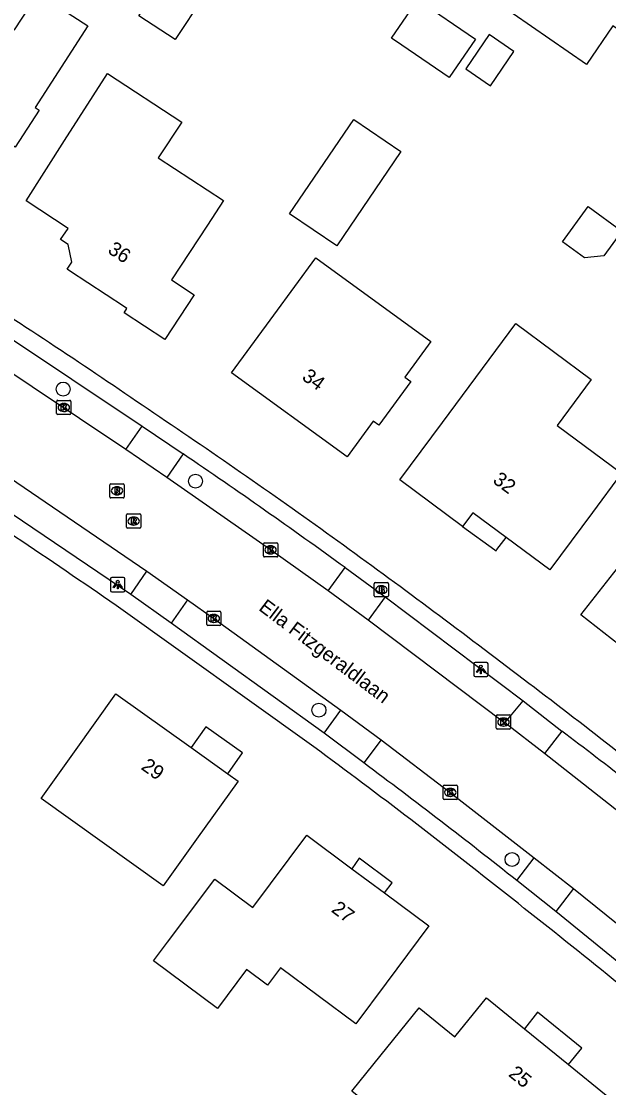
# Model space of a CAD drawing. Extents: x 160457 to 162082, y 388340 to 389736.
# Drawn here: x 160819.9 to 160861, y 389334.3 to 389409 of the extents above; entities that cross this region are included whole.
import ezdxf

# ---------------------------------------------------------------- set-up
doc = ezdxf.new("R2010")
doc.units = 0
for name, color, linetype in [('IMGEO_Boom', 7, 'Continuous'), ('IMGEO_Brandkraan', 7, 'Continuous'), ('IMGEO_Kolk', 7, 'Continuous'), ('IMGEO_Lichtpunt', 7, 'Continuous'), ('IMGEO_Openbare_ruimte_label', 7, 'Continuous'), ('IMGEO_Pand', 7, 'Continuous'), ('IMGEO_Pand_nummerreeks', 7, 'Continuous'), ('IMGEO_Pand_overbouw', 7, 'Continuous'), ('IMGEO_Rijbaan_lokaal_gesloten', 7, 'Continuous'), ('IMGEO_Rioolput', 7, 'Continuous'), ('IMGEO_Voetpad_open', 7, 'Continuous')]:
    doc.layers.add(name, color=color, linetype=linetype)

msp = doc.modelspace()

# ---------------------------------------------------------------- linework, layer by layer
at = {"layer": 'IMGEO_Boom'}
for centre in [(160822.795, 389383.262), (160832.057, 389376.811), (160840.694, 389360.776), (160854.213, 389350.318)]:
    msp.add_circle(centre, 0.489, dxfattribs=at)
at = {"layer": 'IMGEO_Brandkraan'}
for p, q in [((160844.571, 389368.78), (160844.571, 389369.632)), ((160844.646, 389369.706), (160845.498, 389369.706)), ((160845.059, 389369.486), (160845.084, 389369.486)), ((160845.572, 389369.632), (160845.572, 389368.78)), ((160845.498, 389368.706), (160844.646, 389368.706)), ((160845.082, 389368.926), (160845.057, 389368.926))]:
    msp.add_line(p, q, dxfattribs=at)
for points in [[(160844.571, 389368.78), (160844.571, 389369.632)], [(160844.646, 389369.706), (160845.498, 389369.706)], [(160844.919, 389369.406), (160844.919, 389369.006), (160845.132, 389369.006)], [(160845.15, 389369.406), (160844.919, 389369.406)], [(160845.572, 389369.632), (160845.572, 389368.78)], [(160845.498, 389368.706), (160844.646, 389368.706)], [(160845.098, 389369.325), (160845.044, 389369.325), (160845.044, 389369.249)], [(160845.044, 389369.249), (160845.097, 389369.249)], [(160845.106, 389369.173), (160845.044, 389369.173), (160845.044, 389369.092)], [(160845.044, 389369.092), (160845.106, 389369.092)]]:
    msp.add_lwpolyline(points, dxfattribs=at)
for centre, radius, start, end in [((160844.648, 389369.63), 0.0765, 91.55205, 178.44795), ((160844.648, 389369.63), 0.0765, 91.55205, 178.44795), ((160845.154, 389369.261), 0.145, 59.4692, 91.53667), ((160845.179, 389369.308), 0.0922, 285.51372, 58.15012), ((160845.496, 389369.63), 0.0765, 1.55205, 88.44795), ((160845.496, 389369.63), 0.0765, 1.55205, 88.44795), ((160844.648, 389368.782), 0.0765, 181.55205, 268.44795), ((160844.648, 389368.782), 0.0765, 181.55205, 268.44795), ((160845.099, 389369.287), 0.0379, 267.82845, 90.93552), ((160845.107, 389369.132), 0.0404, 269.87594, 90.50774), ((160845.138, 389369.257), 0.251, 268.66757, 293.53466), ((160845.184, 389369.116), 0.105, 301.31148, 78.98903), ((160845.496, 389368.782), 0.0765, 271.55205, 358.44795), ((160845.496, 389368.782), 0.0765, 271.55205, 358.44795)]:
    msp.add_arc(centre, radius, start, end, dxfattribs=at)
for centre, major_axis, ratio, start_param, end_param in [((160845.058, 389369.206), (-0.387, 0.002), 0.722429, 4.712389, 7.853982), ((160845.083, 389369.206), (-0.39, 0.002), 0.717154, 1.570796, 4.712389)]:
    msp.add_ellipse(centre, major_axis=major_axis, ratio=ratio, start_param=start_param, end_param=end_param, dxfattribs=at)
at = {"layer": 'IMGEO_Kolk'}
for p, q in [((160822.337, 389381.547), (160822.337, 389382.399)), ((160822.412, 389382.473), (160823.264, 389382.473)), ((160822.825, 389382.253), (160822.85, 389382.253)), ((160823.338, 389382.399), (160823.338, 389381.547)), ((160823.264, 389381.473), (160822.412, 389381.473)), ((160822.848, 389381.693), (160822.823, 389381.693)), ((160836.812, 389371.578), (160836.812, 389372.43)), ((160836.887, 389372.504), (160837.739, 389372.504)), ((160837.813, 389372.43), (160837.813, 389371.578)), ((160837.323, 389371.724), (160837.298, 389371.724)), ((160837.3, 389372.284), (160837.325, 389372.284)), ((160837.739, 389371.504), (160836.887, 389371.504)), ((160832.838, 389366.773), (160832.838, 389367.625)), ((160832.913, 389367.699), (160833.765, 389367.699)), ((160833.326, 389367.479), (160833.351, 389367.479)), ((160833.839, 389367.625), (160833.839, 389366.773)), ((160833.765, 389366.699), (160832.913, 389366.699)), ((160833.349, 389366.919), (160833.324, 389366.919)), ((160853.114, 389359.518), (160853.114, 389360.37)), ((160853.189, 389360.444), (160854.041, 389360.444)), ((160854.115, 389360.37), (160854.115, 389359.518)), ((160853.625, 389359.664), (160853.6, 389359.664)), ((160853.602, 389360.224), (160853.627, 389360.224)), ((160854.041, 389359.444), (160853.189, 389359.444)), ((160849.391, 389354.596), (160849.391, 389355.448)), ((160849.466, 389355.522), (160850.318, 389355.522)), ((160849.879, 389355.302), (160849.904, 389355.302)), ((160850.392, 389355.448), (160850.392, 389354.596)), ((160850.318, 389354.522), (160849.466, 389354.522)), ((160849.902, 389354.742), (160849.877, 389354.742))]:
    msp.add_line(p, q, dxfattribs=at)
for points in [[(160822.337, 389381.547), (160822.337, 389382.399)], [(160822.412, 389382.473), (160823.264, 389382.473)], [(160822.658, 389382.173), (160822.781, 389382.173), (160822.781, 389382.022), (160822.911, 389382.173), (160823.075, 389382.173), (160822.929, 389382.022), (160823.082, 389381.773), (160822.93, 389381.773), (160822.845, 389381.937), (160822.781, 389381.87), (160822.781, 389381.773), (160822.658, 389381.773), (160822.658, 389382.173)], [(160823.338, 389382.399), (160823.338, 389381.547)], [(160823.264, 389381.473), (160822.412, 389381.473)], [(160836.812, 389371.578), (160836.812, 389372.43)], [(160836.887, 389372.504), (160837.739, 389372.504)], [(160837.813, 389372.43), (160837.813, 389371.578)], [(160837.133, 389372.204), (160837.256, 389372.204), (160837.256, 389372.053), (160837.386, 389372.204), (160837.55, 389372.204), (160837.404, 389372.053), (160837.557, 389371.804), (160837.405, 389371.804), (160837.32, 389371.968), (160837.256, 389371.901), (160837.256, 389371.804), (160837.133, 389371.804), (160837.133, 389372.204)], [(160837.739, 389371.504), (160836.887, 389371.504)], [(160832.838, 389366.773), (160832.838, 389367.625)], [(160832.913, 389367.699), (160833.765, 389367.699)], [(160833.159, 389367.399), (160833.282, 389367.399), (160833.282, 389367.248), (160833.412, 389367.399), (160833.576, 389367.399), (160833.43, 389367.248), (160833.583, 389366.999), (160833.431, 389366.999), (160833.346, 389367.163), (160833.282, 389367.096), (160833.282, 389366.999), (160833.159, 389366.999), (160833.159, 389367.399)], [(160833.839, 389367.625), (160833.839, 389366.773)], [(160833.765, 389366.699), (160832.913, 389366.699)], [(160853.114, 389359.518), (160853.114, 389360.37)], [(160853.189, 389360.444), (160854.041, 389360.444)], [(160854.115, 389360.37), (160854.115, 389359.518)], [(160853.435, 389360.144), (160853.558, 389360.144), (160853.558, 389359.993), (160853.688, 389360.144), (160853.852, 389360.144), (160853.706, 389359.993), (160853.859, 389359.744), (160853.707, 389359.744), (160853.622, 389359.908), (160853.558, 389359.841), (160853.558, 389359.744), (160853.435, 389359.744), (160853.435, 389360.144)], [(160854.041, 389359.444), (160853.189, 389359.444)], [(160849.391, 389354.596), (160849.391, 389355.448)], [(160849.466, 389355.522), (160850.318, 389355.522)], [(160849.712, 389355.222), (160849.835, 389355.222), (160849.835, 389355.071), (160849.965, 389355.222), (160850.129, 389355.222), (160849.983, 389355.071), (160850.136, 389354.822), (160849.984, 389354.822), (160849.899, 389354.986), (160849.835, 389354.919), (160849.835, 389354.822), (160849.712, 389354.822), (160849.712, 389355.222)], [(160850.392, 389355.448), (160850.392, 389354.596)], [(160850.318, 389354.522), (160849.466, 389354.522)]]:
    msp.add_lwpolyline(points, dxfattribs=at)
for centre, start, end in [((160822.414, 389382.397), 91.55205, 178.44795), ((160822.414, 389382.397), 91.55205, 178.44795), ((160823.262, 389382.397), 1.55205, 88.44795), ((160823.262, 389382.397), 1.55205, 88.44795), ((160822.414, 389381.549), 181.55205, 268.44795), ((160822.414, 389381.549), 181.55205, 268.44795), ((160823.262, 389381.549), 271.55205, 358.44795), ((160823.262, 389381.549), 271.55205, 358.44795), ((160836.889, 389372.428), 91.55205, 178.44795), ((160836.889, 389372.428), 91.55205, 178.44795), ((160837.737, 389372.428), 1.55205, 88.44795), ((160837.737, 389372.428), 1.55205, 88.44795), ((160836.889, 389371.58), 181.55205, 268.44795), ((160836.889, 389371.58), 181.55205, 268.44795), ((160837.737, 389371.58), 271.55205, 358.44795), ((160837.737, 389371.58), 271.55205, 358.44795), ((160832.915, 389367.623), 91.55205, 178.44795), ((160832.915, 389367.623), 91.55205, 178.44795), ((160833.763, 389367.623), 1.55205, 88.44795), ((160833.763, 389367.623), 1.55205, 88.44795), ((160832.915, 389366.775), 181.55205, 268.44795), ((160832.915, 389366.775), 181.55205, 268.44795), ((160833.763, 389366.775), 271.55205, 358.44795), ((160833.763, 389366.775), 271.55205, 358.44795), ((160853.191, 389360.368), 91.55205, 178.44795), ((160853.191, 389360.368), 91.55205, 178.44795), ((160854.039, 389360.368), 1.55205, 88.44795), ((160854.039, 389360.368), 1.55205, 88.44795), ((160853.191, 389359.52), 181.55205, 268.44795), ((160853.191, 389359.52), 181.55205, 268.44795), ((160854.039, 389359.52), 271.55205, 358.44795), ((160854.039, 389359.52), 271.55205, 358.44795), ((160849.468, 389355.446), 91.55205, 178.44795), ((160849.468, 389355.446), 91.55205, 178.44795), ((160850.316, 389355.446), 1.55205, 88.44795), ((160850.316, 389355.446), 1.55205, 88.44795), ((160849.468, 389354.598), 181.55205, 268.44795), ((160849.468, 389354.598), 181.55205, 268.44795), ((160850.316, 389354.598), 271.55205, 358.44795), ((160850.316, 389354.598), 271.55205, 358.44795)]:
    msp.add_arc(centre, 0.0765, start, end, dxfattribs=at)
for centre, major_axis, ratio, start_param, end_param in [((160822.824, 389381.973), (-0.387, 0.002), 0.722429, 4.712389, 7.853982), ((160822.849, 389381.973), (-0.39, 0.002), 0.717154, 1.570796, 4.712389), ((160837.299, 389372.004), (-0.387, 0.002), 0.722429, 4.712389, 7.853982), ((160837.324, 389372.004), (-0.39, 0.002), 0.717154, 1.570796, 4.712389), ((160833.325, 389367.199), (-0.387, 0.002), 0.722429, 4.712389, 7.853982), ((160833.35, 389367.199), (-0.39, 0.002), 0.717154, 1.570796, 4.712389), ((160853.601, 389359.944), (-0.387, 0.002), 0.722429, 4.712389, 7.853982), ((160853.626, 389359.944), (-0.39, 0.002), 0.717154, 1.570796, 4.712389), ((160849.878, 389355.022), (-0.387, 0.002), 0.722429, 4.712389, 7.853982), ((160849.903, 389355.022), (-0.39, 0.002), 0.717154, 1.570796, 4.712389)]:
    msp.add_ellipse(centre, major_axis=major_axis, ratio=ratio, start_param=start_param, end_param=end_param, dxfattribs=at)
at = {"layer": 'IMGEO_Lichtpunt'}
for p, q in [((160826.11, 389369.972), (160826.11, 389369.165)), ((160826.11, 389369.972), (160826.11, 389369.165)), ((160827.012, 389370.067), (160826.204, 389370.067)), ((160827.012, 389370.067), (160826.204, 389370.067)), ((160827.106, 389369.165), (160827.106, 389369.972)), ((160827.106, 389369.165), (160827.106, 389369.972)), ((160826.204, 389369.071), (160827.012, 389369.071)), ((160826.204, 389369.071), (160827.012, 389369.071)), ((160852.438, 389364.125), (160851.63, 389364.125)), ((160852.438, 389364.125), (160851.63, 389364.125)), ((160851.536, 389364.03), (160851.536, 389363.223)), ((160851.536, 389364.03), (160851.536, 389363.223)), ((160852.532, 389363.223), (160852.532, 389364.03)), ((160852.532, 389363.223), (160852.532, 389364.03)), ((160851.63, 389363.129), (160852.438, 389363.129)), ((160851.63, 389363.129), (160852.438, 389363.129))]:
    msp.add_line(p, q, dxfattribs=at)
for points in [[(160826.484, 389369.636), (160826.523, 389369.608), (160826.335, 389369.346), (160826.297, 389369.373), (160826.484, 389369.636)], [(160826.586, 389369.588), (160826.633, 389369.588), (160826.633, 389369.266), (160826.586, 389369.266), (160826.586, 389369.588)], [(160826.696, 389369.608), (160826.734, 389369.635), (160826.921, 389369.373), (160826.882, 389369.345), (160826.696, 389369.608)], [(160851.91, 389363.694), (160851.949, 389363.666), (160851.761, 389363.404), (160851.723, 389363.431), (160851.91, 389363.694)], [(160852.012, 389363.646), (160852.059, 389363.646), (160852.059, 389363.324), (160852.012, 389363.324), (160852.012, 389363.646)], [(160852.122, 389363.666), (160852.16, 389363.693), (160852.347, 389363.431), (160852.308, 389363.403), (160852.122, 389363.666)]]:
    msp.add_lwpolyline(points, dxfattribs=at)
for centre in [(160826.609, 389369.77), (160852.035, 389363.828)]:
    msp.add_circle(centre, 0.0994, dxfattribs=at)
for centre, start, end in [((160826.204, 389369.972), 90, 180), ((160826.204, 389369.972), 90, 180), ((160827.012, 389369.972), 0, 90), ((160827.012, 389369.972), 0, 90), ((160826.204, 389369.165), 180, 270), ((160826.204, 389369.165), 180, 270), ((160827.012, 389369.165), 270, 0), ((160827.012, 389369.165), 270, 360), ((160851.63, 389364.03), 90, 180), ((160851.63, 389364.03), 90, 180), ((160852.438, 389364.03), 0, 90), ((160852.438, 389364.03), 0, 90), ((160851.63, 389363.223), 180, 270), ((160851.63, 389363.223), 180, 270), ((160852.438, 389363.223), 270, 0), ((160852.438, 389363.223), 270, 360)]:
    msp.add_arc(centre, 0.0946, start, end, dxfattribs=at)
at = {"layer": 'IMGEO_Pand'}
for points in [[(160859.419, 389406), (160854.301, 389409.534), (160857.648, 389414.38), (160858.487, 389413.8), (160862.317, 389419.345), (160865.852, 389416.904), (160867.08, 389418.683), (160868.935, 389421.368), (160870.358, 389420.386), (160871.096, 389421.455), (160874.823, 389418.896), (160874.081, 389417.808), (160875.512, 389416.831), (160872.39, 389412.308), (160873.213, 389411.74), (160871.51, 389409.274), (160870.687, 389409.841), (160869.552, 389408.196), (160866.509, 389410.296), (160864.069, 389406.76), (160861.275, 389408.688), (160859.419, 389406)], [(160832.288, 389415.81), (160835.64, 389413.613), (160833.423, 389410.231), (160832.62, 389410.757), (160830.638, 389407.734), (160828.089, 389409.405), (160832.288, 389415.81)], [(160815.881, 389410.683), (160819.388, 389408.416), (160821.031, 389410.958), (160824.53, 389408.697), (160820.831, 389402.975), (160821.108, 389402.796), (160819.438, 389400.212), (160819.161, 389400.391), (160817.1, 389397.203)], [(160849.824, 389405.071), (160846.504, 389407.338), (160845.781, 389407.832), (160847.623, 389410.53), (160851.666, 389407.769), (160849.824, 389405.071)], [(160852.611, 389408.088), (160850.975, 389405.692), (160852.716, 389404.503), (160854.351, 389406.899), (160852.611, 389408.088)], [(160832.887, 389394.75), (160830.366, 389390.921), (160831.97, 389389.865), (160829.906, 389386.73), (160827.055, 389388.607), (160827.251, 389388.906), (160827.088, 389389.013), (160823.24, 389391.535), (160823.069, 389391.647), (160823.403, 389392.157), (160823.133, 389393.386), (160822.616, 389393.728), (160823.133, 389394.509), (160820.202, 389396.451), (160822.897, 389400.663), (160825.903, 389405.363), (160831.097, 389401.959), (160829.447, 389399.454), (160834.014, 389396.461), (160832.887, 389394.75)], [(160841.954, 389393.291), (160838.64, 389395.526), (160843.141, 389402.14), (160846.434, 389399.892), (160841.954, 389393.291)], [(160860.636, 389392.582), (160859.278, 389392.455), (160857.737, 389393.58), (160859.541, 389396.052), (160861.908, 389394.326), (160860.636, 389392.582)], [(160847.119, 389383.801), (160844.895, 389380.728), (160844.49, 389381.021), (160842.676, 389378.514), (160834.584, 389384.388), (160837.534, 389388.426), (160840.482, 389392.46), (160848.529, 389386.601), (160846.715, 389384.094), (160847.119, 389383.801)], [(160859.751, 389383.925), (160857.366, 389380.705), (160861.875, 389377.366), (160859.843, 389374.622), (160856.867, 389370.603), (160853.803, 389372.871), (160851.472, 389374.597), (160850.757, 389373.631), (160846.36, 389376.9), (160849.338, 389380.917), (160854.473, 389387.843), (160859.751, 389383.925)], [(160874.009, 389366.791), (160871.738, 389363.875), (160868.666, 389359.929), (160865.454, 389362.434), (160862.258, 389364.928), (160859.027, 389367.448), (160862.112, 389371.384), (160864.382, 389374.281), (160864.713, 389374.022), (160867.427, 389377.485), (160872.966, 389373.166), (160870.27, 389369.703), (160874.009, 389366.791)], [(160829.793, 389348.478), (160821.241, 389354.594), (160823.582, 389357.865), (160826.489, 389361.932), (160831.757, 389358.165), (160834.322, 389356.33), (160835.041, 389355.816), (160832.134, 389351.751), (160829.793, 389348.478)], [(160829.126, 389343.234), (160830.105, 389344.543), (160833.398, 389348.947), (160836.066, 389346.951), (160839.853, 389352.015), (160842.997, 389349.678), (160845.28, 389347.981), (160848.396, 389345.664), (160845.402, 389341.66), (160843.273, 389338.814), (160838.017, 389342.744), (160837.1, 389341.518), (160835.626, 389342.621), (160833.589, 389339.896), (160829.126, 389343.234)], [(160847.724, 389339.925), (160850.208, 389337.908), (160852.42, 389340.632), (160855.081, 389338.471), (160858.157, 389335.972), (160860.809, 389333.818), (160857.657, 389329.938), (160855.136, 389326.834), (160846.995, 389333.446), (160845.728, 389331.886), (160842.997, 389334.105), (160844.572, 389336.044), (160847.724, 389339.925)]]:
    msp.add_lwpolyline(points, dxfattribs=at)
at = {"layer": 'IMGEO_Pand_overbouw'}
for points in [[(160853.803, 389372.871), (160851.472, 389374.597), (160850.757, 389373.631), (160852.999, 389372.005), (160853.102, 389371.93), (160853.14, 389372.026)], [(160834.322, 389356.33), (160835.341, 389357.783), (160832.775, 389359.617), (160831.757, 389358.165)], [(160845.28, 389347.981), (160845.818, 389348.691), (160843.518, 389350.417), (160842.997, 389349.678)], [(160855.081, 389338.471), (160858.157, 389335.972), (160859.089, 389337.103), (160856, 389339.62)]]:
    msp.add_lwpolyline(points, close=True, dxfattribs=at)
at = {"layer": 'IMGEO_Rijbaan_lokaal_gesloten'}
for points in [[(160827.184, 389379.025), (160817.362, 389385.583)], [(160830.05, 389377.07), (160827.184, 389379.025)], [(160817.209, 389378.269), (160819.024, 389377.061), (160828.645, 389370.503)], [(160841.338, 389369.143), (160837.313, 389372.006), (160830.05, 389377.07)], [(160828.645, 389370.503), (160831.507, 389368.499)], [(160844.138, 389367.076), (160841.338, 389369.143)], [(160831.507, 389368.499), (160833.338, 389367.197), (160842.231, 389360.775)], [(160853.716, 389359.879), (160853.616, 389359.944), (160844.138, 389367.076)], [(160842.231, 389360.775), (160845.041, 389358.705)], [(160856.488, 389357.754), (160853.716, 389359.879)], [(160845.041, 389358.705), (160849.892, 389355.021), (160855.76, 389350.439)], [(160865.899, 389350.346), (160856.488, 389357.754)], [(160855.76, 389350.439), (160858.507, 389348.279)], [(160858.507, 389348.279), (160865.491, 389342.655), (160869.244, 389339.515)]]:
    msp.add_lwpolyline(points, dxfattribs=at)
at = {"layer": 'IMGEO_Rioolput'}
for p, q in [((160826.061, 389375.709), (160826.061, 389376.561)), ((160826.136, 389376.635), (160826.988, 389376.635)), ((160826.549, 389376.415), (160826.574, 389376.415)), ((160827.062, 389376.561), (160827.062, 389375.709)), ((160826.988, 389375.635), (160826.136, 389375.635)), ((160826.572, 389375.855), (160826.547, 389375.855)), ((160827.225, 389373.593), (160827.225, 389374.445)), ((160827.3, 389374.519), (160828.152, 389374.519)), ((160827.713, 389374.299), (160827.738, 389374.299)), ((160828.226, 389374.445), (160828.226, 389373.593)), ((160828.152, 389373.519), (160827.3, 389373.519)), ((160827.736, 389373.739), (160827.711, 389373.739))]:
    msp.add_line(p, q, dxfattribs=at)
for points in [[(160826.061, 389375.709), (160826.061, 389376.561)], [(160826.136, 389376.635), (160826.988, 389376.635)], [(160826.65, 389376.333), (160826.398, 389376.335), (160826.398, 389375.935)], [(160826.398, 389375.935), (160826.522, 389375.935), (160826.522, 389376.097), (160826.533, 389376.097)], [(160826.576, 389376.254), (160826.522, 389376.254), (160826.522, 389376.173)], [(160826.522, 389376.173), (160826.574, 389376.173)], [(160826.58, 389376.068), (160826.651, 389375.935), (160826.791, 389375.935), (160826.726, 389376.061)], [(160827.062, 389376.561), (160827.062, 389375.709)], [(160826.988, 389375.635), (160826.136, 389375.635)], [(160827.225, 389373.593), (160827.225, 389374.445)], [(160827.3, 389374.519), (160828.152, 389374.519)], [(160827.814, 389374.217), (160827.562, 389374.219), (160827.562, 389373.819)], [(160827.562, 389373.819), (160827.686, 389373.819), (160827.686, 389373.981), (160827.697, 389373.981)], [(160827.74, 389374.138), (160827.686, 389374.138), (160827.686, 389374.057)], [(160827.686, 389374.057), (160827.738, 389374.057)], [(160827.744, 389373.952), (160827.815, 389373.819), (160827.955, 389373.819), (160827.89, 389373.945)], [(160828.226, 389374.445), (160828.226, 389373.593)], [(160828.152, 389373.519), (160827.3, 389373.519)]]:
    msp.add_lwpolyline(points, dxfattribs=at)
for centre, radius, start, end in [((160826.138, 389376.559), 0.0765, 91.55205, 178.44795), ((160826.138, 389376.559), 0.0765, 91.55205, 178.44795), ((160826.532, 389376.044), 0.0533, 26.02933, 88.69889), ((160826.558, 389376.362), 0.19, 274.7715, 282.96867), ((160826.582, 389376.158), 0.0964, 77.00612, 93.18647), ((160826.596, 389376.215), 0.0378, 276.66336, 79.67722), ((160826.649, 389376.223), 0.109, 350.36119, 89.41601), ((160826.647, 389376.223), 0.112, 277.58423, 350.98172), ((160826.631, 389376.008), 0.108, 29.51342, 73.79051), ((160826.986, 389376.559), 0.0765, 1.55205, 88.44795), ((160826.986, 389376.559), 0.0765, 1.55205, 88.44795), ((160826.138, 389375.711), 0.0765, 181.55205, 268.44795), ((160826.138, 389375.711), 0.0765, 181.55205, 268.44795), ((160826.986, 389375.711), 0.0765, 271.55205, 358.44795), ((160826.986, 389375.711), 0.0765, 271.55205, 358.44795), ((160827.302, 389374.443), 0.0765, 91.55205, 178.44795), ((160827.302, 389374.443), 0.0765, 91.55205, 178.44795), ((160827.696, 389373.928), 0.0533, 26.02933, 88.69889), ((160827.722, 389374.246), 0.19, 274.7715, 282.96867), ((160827.746, 389374.042), 0.0964, 77.00612, 93.18647), ((160827.76, 389374.099), 0.0378, 276.66336, 79.67722), ((160827.813, 389374.107), 0.109, 350.36119, 89.41601), ((160827.811, 389374.107), 0.112, 277.58423, 350.98172), ((160827.795, 389373.892), 0.108, 29.51342, 73.79051), ((160828.15, 389374.443), 0.0765, 1.55205, 88.44795), ((160828.15, 389374.443), 0.0765, 1.55205, 88.44795), ((160827.302, 389373.595), 0.0765, 181.55205, 268.44795), ((160827.302, 389373.595), 0.0765, 181.55205, 268.44795), ((160828.15, 389373.595), 0.0765, 271.55205, 358.44795), ((160828.15, 389373.595), 0.0765, 271.55205, 358.44795)]:
    msp.add_arc(centre, radius, start, end, dxfattribs=at)
for centre, major_axis, ratio, start_param, end_param in [((160826.548, 389376.135), (-0.387, 0.002), 0.722429, 4.712389, 7.853982), ((160826.573, 389376.135), (-0.39, 0.002), 0.717154, 1.570796, 4.712389), ((160827.712, 389374.019), (-0.387, 0.002), 0.722429, 4.712389, 7.853982), ((160827.737, 389374.019), (-0.39, 0.002), 0.717154, 1.570796, 4.712389)]:
    msp.add_ellipse(centre, major_axis=major_axis, ratio=ratio, start_param=start_param, end_param=end_param, dxfattribs=at)
at = {"layer": 'IMGEO_Voetpad_open'}
for points in [[(160818.471, 389387.247), (160828.327, 389380.675)], [(160827.184, 389379.025), (160828.327, 389380.675)], [(160828.327, 389380.675), (160831.193, 389378.717)], [(160831.193, 389378.717), (160830.05, 389377.07)], [(160827.52, 389368.887), (160816.097, 389376.599)], [(160827.52, 389368.887), (160828.645, 389370.503)], [(160841.338, 389369.143), (160842.526, 389370.757)], [(160842.526, 389370.757), (160845.328, 389368.704)], [(160830.341, 389366.866), (160827.52, 389368.887)], [(160845.328, 389368.704), (160844.138, 389367.076)], [(160845.328, 389368.704), (160854.987, 389361.439)], [(160840.336, 389358.21), (160826.503, 389368.109)], [(160831.507, 389368.499), (160830.341, 389366.866)], [(160841.056, 389359.161), (160830.341, 389366.866)], [(160853.716, 389359.879), (160854.987, 389361.439)], [(160854.987, 389361.439), (160857.69, 389359.312)], [(160841.056, 389359.161), (160842.231, 389360.775)], [(160843.836, 389357.082), (160841.056, 389359.161)], [(160857.69, 389359.312), (160856.488, 389357.754)], [(160845.041, 389358.705), (160843.836, 389357.082)], [(160854.546, 389348.849), (160855.76, 389350.439)], [(160857.274, 389346.687), (160854.546, 389348.849)], [(160858.507, 389348.279), (160857.274, 389346.687)], [(160867.962, 389337.974), (160857.274, 389346.687)]]:
    msp.add_lwpolyline(points, dxfattribs=at)
for centre, radius, start, end in [((160545.318, 388968.18), 501.447, 55.52758, 57.3193), ((160557.528, 388977.44), 486.926, 54.24839, 56.09534), ((160598.121, 389034.835), 415.425, 53.96172, 55.8719), ((160433.208, 388797.199), 693.268, 55.437362, 56.844669), ((160482.06, 388875.95), 613.388, 52.601686, 54.066327), ((160572.063, 388988.739), 469.132, 51.05152, 52.96792), ((160664.021, 389101.951), 322.091, 50.89512, 53.03783), ((160578.731, 389002.725), 441.369, 51.44538, 53.65028), ((160583.921, 389007.886), 435.308, 51.56071, 53.33882), ((160557.728, 388969.074), 480.797, 49.96287, 51.98748)]:
    msp.add_arc(centre, radius, start, end, dxfattribs=at)

# ---------------------------------------------------------------- texts
at = {"layer": 'IMGEO_Openbare_ruimte_label'}
msp.add_text('Ella Fitzgeraldlaan', height=1, rotation=322.96961, dxfattribs=at).set_placement((160836.419, 389367.825))
at = {"layer": 'IMGEO_Pand_nummerreeks'}
for s, rotation, p in [('36', 326.75699, (160825.851, 389392.838)), ('34', 324.02402, (160839.442, 389383.976)), ('32', 323.48689, (160852.801, 389376.75)), ('29', 324.42938, (160828.185, 389356.687)), ('27', 323.37231, (160841.504, 389346.7)), ('25', 320.91462, (160853.905, 389335.2))]:
    msp.add_text(s, height=1, rotation=rotation, dxfattribs=at).set_placement(p)

doc.saveas('drawing.dxf')
